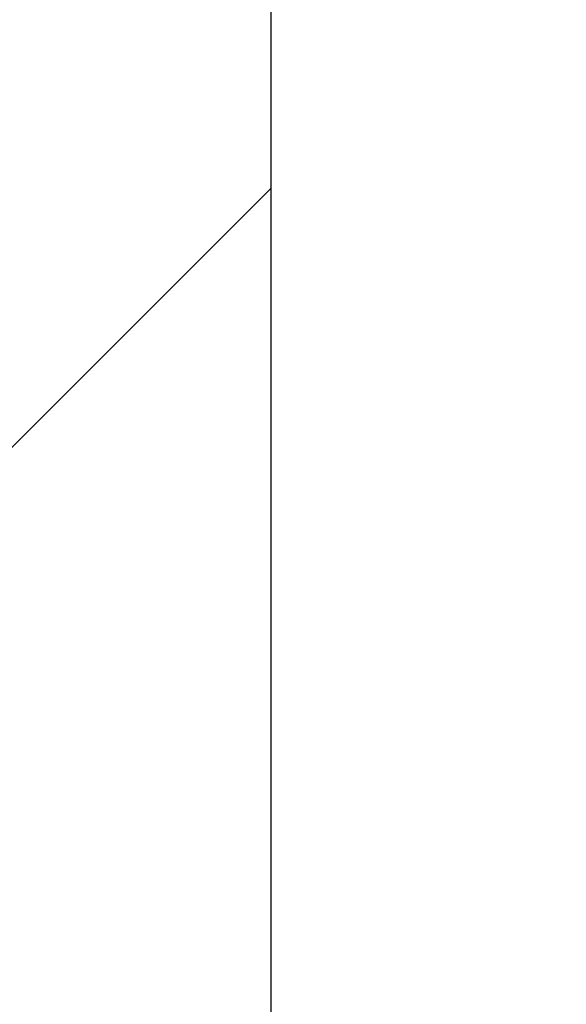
# Model space of a CAD drawing. Header units: inches. Extents: x 170 to 284, y 215 to 248.
# Tile 660 of 1056: x 210.576 to 210.688, y 244.048 to 244.25. Entities that reach past the tile are written whole.
import ezdxf

# ---------------------------------------------------------------- set-up
doc = ezdxf.new("R2010")
doc.units = ezdxf.units.IN
doc.header["$LTSCALE"] = 0.25
doc.header["$MEASUREMENT"] = 0
doc.layers.add('LH FRONT OF HOOD', color=7, linetype='Continuous')

msp = doc.modelspace()

# ---------------------------------------------------------------- hatches: boundary and pattern name
at = {"layer": 'LH FRONT OF HOOD'}
h = msp.add_hatch(dxfattribs=at)
h.set_pattern_fill('ANSI31', color=256, style=0)
h.paths.add_polyline_path([(210.11216, 243.80165), (210.62778, 243.80165), (210.62778, 245.27838), (210.39129, 245.27838), (210.39129, 245.34304), (210.35288, 245.20968), (210.35288, 245.27838), (210.11216, 245.27838)])
h = msp.add_hatch(dxfattribs=at)
h.set_pattern_fill('ANSI31', color=256, scale=0.342412, style=0)
h.set_pattern_definition([(45, (200.789666, 238.187647), (-0.03026527, 0.03026527), [])])
edge = h.paths.add_edge_path(flags=0)
edge.add_arc((211.07631, 244.07987), 0.0214, 90, 390.5225, ccw=False)
edge.add_line((211.07631, 244.10127), (211.14907, 244.10127))
edge.add_arc((211.14907, 244.51217), 0.41089, 270, 450)
edge.add_line((211.14907, 244.92306), (210.66541, 244.92306))
edge.add_arc((210.66541, 244.92734), 0.00428, 180, 270, ccw=False)
edge.add_line((210.66113, 244.92734), (210.66113, 244.97014))
edge.add_arc((210.66541, 244.97014), 0.00428, 360, 540, ccw=False)
edge.add_line((210.66969, 244.97014), (210.66969, 244.92734))
edge.add_line((210.66969, 244.92734), (210.66646, 244.92734))
edge.add_line((210.66646, 244.92734), (210.66646, 244.97014))
edge.add_arc((210.66541, 244.97014), 0.00105, 360, 540)
edge.add_line((210.66436, 244.97014), (210.66436, 244.92734))
edge.add_arc((210.66541, 244.92734), 0.00105, 180, 270)
edge.add_line((210.66541, 244.92629), (211.14907, 244.92629))
edge.add_arc((211.14907, 244.51217), 0.41413, 270, 450, ccw=False)
edge.add_line((211.14907, 244.09804), (211.07631, 244.09804))
edge.add_arc((211.07631, 244.07987), 0.01817, 450, 750.5225)
edge.add_arc((211.09105, 244.08856), 0.00105, 390.5225, 495)
edge.add_line((211.09031, 244.08931), (211.08162, 244.08061))
edge.add_line((211.08162, 244.08061), (211.07933, 244.0829))
edge.add_line((211.07933, 244.0829), (211.08803, 244.09159))
edge.add_arc((211.09105, 244.08856), 0.00428, 390.5225, 495, ccw=False)

# ---------------------------------------------------------------- linework, layer by layer
for p, q in [((210.62778, 239.78003), (210.62778, 245.26304)), ((210.62778, 243.95643), (210.62778, 244.74757))]:
    msp.add_line(p, q, dxfattribs=at)

doc.saveas('drawing.dxf')
